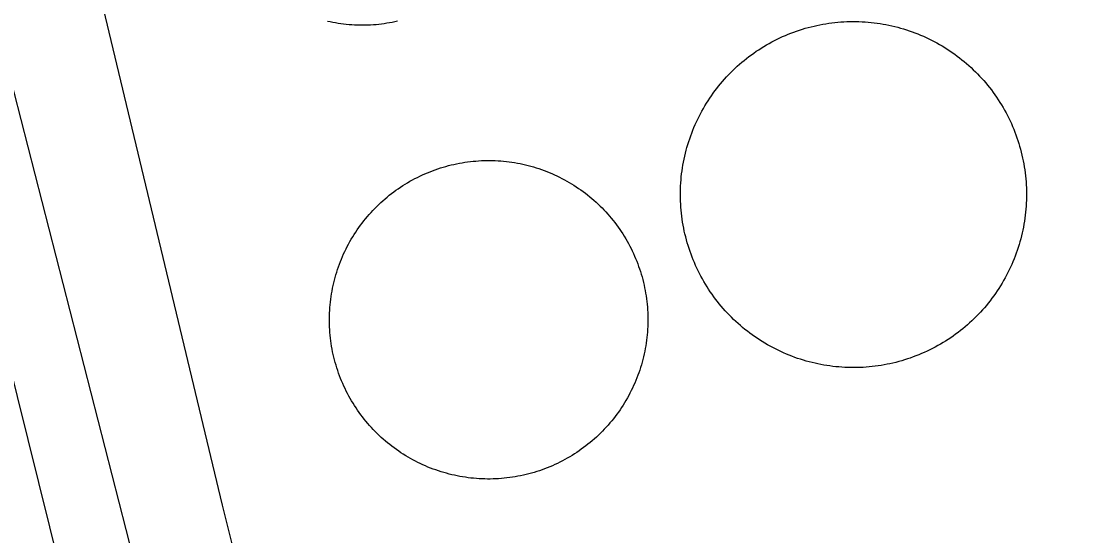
# Model space of a CAD drawing. Extents: x 3651524 to 3689615, y 505651 to 531377.
# Drawn here: x 3675146.8 to 3675309.8, y 514090.8 to 514169 of the extents above; entities that cross this region are included whole.
import ezdxf

# ---------------------------------------------------------------- set-up
doc = ezdxf.new("R2010")
doc.units = 0
for name, color, linetype in [('V-DOMW-TANK', 7, 'Continuous'), ('V-RAIL-TRAK', 7, 'Continuous'), ('V-UTIL-LINE', 7, 'Continuous')]:
    doc.layers.add(name, color=color, linetype=linetype)

msp = doc.modelspace()

# ---------------------------------------------------------------- linework, layer by layer
at = {"layer": 'V-DOMW-TANK'}
for points in [[(3675200.751, 514168.518), (3675200.339, 514168.483), (3675199.928, 514168.458), (3675199.516, 514168.44), (3675199.104, 514168.427), (3675198.693, 514168.423), (3675198.281, 514168.423), (3675197.867, 514168.436), (3675197.456, 514168.452), (3675197.044, 514168.477), (3675196.632, 514168.509), (3675196.221, 514168.548), (3675195.811, 514168.593), (3675195.404, 514168.647), (3675194.994, 514168.706), (3675194.589, 514168.774), (3675194.181, 514168.847), (3675193.776, 514168.929), (3675193.374, 514169.017)], [(3675204.007, 514169.04), (3675203.604, 514168.95), (3675203.198, 514168.866), (3675202.795, 514168.79), (3675202.387, 514168.724), (3675201.98, 514168.659), (3675201.572, 514168.606), (3675201.163, 514168.557), (3675200.751, 514168.518)], [(3675247.103, 514141.664), (3675247.091, 514142.125), (3675247.085, 514142.584), (3675247.089, 514143.043), (3675247.099, 514143.503), (3675247.118, 514143.962), (3675247.144, 514144.421), (3675247.179, 514144.88), (3675247.222, 514145.338), (3675247.271, 514145.795), (3675247.331, 514146.25), (3675247.396, 514146.706), (3675247.472, 514147.159), (3675247.554, 514147.612), (3675247.644, 514148.062), (3675247.742, 514148.511), (3675247.849, 514148.959), (3675247.959, 514149.404), (3675248.084, 514149.848), (3675248.213, 514150.288), (3675248.351, 514150.729), (3675248.494, 514151.165), (3675248.648, 514151.599), (3675248.807, 514152.029), (3675248.973, 514152.457), (3675249.147, 514152.883), (3675249.33, 514153.307), (3675249.52, 514153.725), (3675249.717, 514154.139), (3675249.919, 514154.552), (3675250.13, 514154.96), (3675250.349, 514155.365), (3675250.575, 514155.765), (3675250.806, 514156.162), (3675251.046, 514156.555), (3675251.292, 514156.942), (3675251.543, 514157.327), (3675251.804, 514157.708), (3675252.07, 514158.083), (3675252.342, 514158.454), (3675252.621, 514158.818), (3675252.905, 514159.179), (3675253.196, 514159.535), (3675253.495, 514159.885), (3675253.798, 514160.231), (3675254.108, 514160.571), (3675254.423, 514160.905), (3675254.744, 514161.235), (3675255.07, 514161.556), (3675255.404, 514161.874), (3675255.742, 514162.187), (3675256.086, 514162.492), (3675256.434, 514162.791), (3675256.786, 514163.088), (3675257.147, 514163.373), (3675257.511, 514163.656), (3675257.88, 514163.928), (3675258.253, 514164.196), (3675258.632, 514164.461), (3675259.012, 514164.712), (3675259.4, 514164.96), (3675259.791, 514165.202), (3675260.188, 514165.437), (3675260.587, 514165.665), (3675260.991, 514165.886), (3675261.396, 514166.101), (3675261.808, 514166.306), (3675262.222, 514166.504), (3675262.64, 514166.697), (3675263.061, 514166.881), (3675263.485, 514167.057), (3675263.913, 514167.227), (3675264.343, 514167.391), (3675264.776, 514167.545), (3675265.212, 514167.692), (3675265.65, 514167.832), (3675266.09, 514167.965), (3675266.533, 514168.088), (3675266.977, 514168.204), (3675267.424, 514168.313), (3675267.872, 514168.413), (3675268.323, 514168.507), (3675268.777, 514168.591), (3675269.228, 514168.669), (3675269.683, 514168.739), (3675270.137, 514168.8), (3675270.596, 514168.853), (3675271.053, 514168.899), (3675271.509, 514168.937), (3675271.968, 514168.966), (3675272.429, 514168.987), (3675272.888, 514169.001), (3675273.348, 514169.007), (3675273.807, 514169.003), (3675274.266, 514168.993), (3675274.727, 514168.974), (3675275.186, 514168.948), (3675275.644, 514168.913), (3675276.101, 514168.87), (3675276.56, 514168.821), (3675277.014, 514168.761)], [(3675277.014, 514168.761), (3675277.469, 514168.692), (3675277.924, 514168.62), (3675278.376, 514168.538), (3675278.827, 514168.448), (3675279.275, 514168.35), (3675279.722, 514168.243), (3675280.168, 514168.131), (3675280.611, 514168.006), (3675281.053, 514167.879), (3675281.491, 514167.741), (3675281.928, 514167.598), (3675282.362, 514167.444), (3675282.794, 514167.285), (3675283.222, 514167.119), (3675283.646, 514166.945), (3675284.07, 514166.762), (3675284.488, 514166.572), (3675284.903, 514166.375), (3675285.315, 514166.173), (3675285.725, 514165.962), (3675286.128, 514165.743), (3675286.529, 514165.517), (3675286.927, 514165.286), (3675287.32, 514165.046), (3675287.707, 514164.8), (3675288.092, 514164.547), (3675288.471, 514164.288), (3675288.846, 514164.022), (3675289.216, 514163.75), (3675289.583, 514163.471), (3675289.943, 514163.187), (3675290.3, 514162.896), (3675290.65, 514162.597), (3675290.994, 514162.294), (3675291.334, 514161.982), (3675291.67, 514161.669), (3675291.998, 514161.348), (3675292.321, 514161.02), (3675292.639, 514160.688), (3675292.95, 514160.35), (3675293.255, 514160.006), (3675293.558, 514159.656), (3675293.849, 514159.304), (3675294.136, 514158.945), (3675294.418, 514158.581), (3675294.693, 514158.212), (3675294.961, 514157.837), (3675295.221, 514157.46), (3675295.477, 514157.08), (3675295.725, 514156.692), (3675295.967, 514156.301), (3675296.2, 514155.904), (3675296.429, 514155.505), (3675296.649, 514155.101), (3675296.862, 514154.696), (3675297.068, 514154.284), (3675297.269, 514153.87), (3675297.46, 514153.453), (3675297.644, 514153.031), (3675297.822, 514152.607), (3675297.992, 514152.179), (3675298.154, 514151.749), (3675298.31, 514151.316), (3675298.457, 514150.88), (3675298.594, 514150.442), (3675298.727, 514150.002), (3675298.852, 514149.559), (3675298.969, 514149.115), (3675299.078, 514148.668), (3675299.178, 514148.22), (3675299.27, 514147.769), (3675299.356, 514147.317), (3675299.434, 514146.866), (3675299.504, 514146.409), (3675299.565, 514145.955), (3675299.618, 514145.498), (3675299.663, 514145.039), (3675299.698, 514144.583), (3675299.731, 514144.124), (3675299.751, 514143.663), (3675299.766, 514143.204), (3675299.77, 514142.744), (3675299.768, 514142.285), (3675299.757, 514141.824), (3675299.739, 514141.365), (3675299.712, 514140.906), (3675299.678, 514140.448), (3675299.635, 514139.991), (3675299.583, 514139.534), (3675299.526, 514139.078), (3675299.458, 514138.623), (3675299.385, 514138.168), (3675299.301, 514137.716), (3675299.211, 514137.265), (3675299.112, 514136.817), (3675299.008, 514136.37), (3675298.895, 514135.924), (3675298.772, 514135.481), (3675298.643, 514135.039), (3675298.508, 514134.601)], [(3675195.991, 514134.001), (3675196.176, 514134.382), (3675196.368, 514134.756), (3675196.567, 514135.133), (3675196.77, 514135.502), (3675196.981, 514135.87), (3675197.198, 514136.233), (3675197.423, 514136.591), (3675197.654, 514136.948), (3675197.888, 514137.298), (3675198.132, 514137.646), (3675198.377, 514137.988), (3675198.631, 514138.326), (3675198.891, 514138.66), (3675199.158, 514138.99), (3675199.43, 514139.313), (3675199.707, 514139.635), (3675199.989, 514139.948), (3675200.276, 514140.259), (3675200.571, 514140.562), (3675200.87, 514140.863), (3675201.171, 514141.158), (3675201.482, 514141.447), (3675201.795, 514141.73), (3675202.115, 514142.008), (3675202.439, 514142.281), (3675202.766, 514142.547), (3675203.1, 514142.811), (3675203.436, 514143.063), (3675203.778, 514143.313), (3675204.126, 514143.557), (3675204.474, 514143.792), (3675204.829, 514144.024), (3675205.187, 514144.249), (3675205.549, 514144.468), (3675205.916, 514144.679), (3675206.285, 514144.886), (3675206.657, 514145.084), (3675207.036, 514145.277), (3675207.415, 514145.461), (3675207.798, 514145.643), (3675208.185, 514145.816), (3675208.574, 514145.981), (3675208.966, 514146.141), (3675209.361, 514146.293), (3675209.758, 514146.438), (3675210.157, 514146.577), (3675210.559, 514146.708), (3675210.964, 514146.833), (3675211.372, 514146.95), (3675211.779, 514147.061), (3675212.189, 514147.161), (3675212.601, 514147.259), (3675213.014, 514147.347), (3675213.43, 514147.429), (3675213.844, 514147.503), (3675214.262, 514147.571), (3675214.684, 514147.63), (3675215.103, 514147.681), (3675215.523, 514147.726), (3675215.945, 514147.765), (3675216.367, 514147.794), (3675216.789, 514147.821), (3675217.213, 514147.833), (3675217.635, 514147.841), (3675218.059, 514147.841), (3675218.481, 514147.835), (3675218.904, 514147.821), (3675219.326, 514147.8), (3675219.748, 514147.771), (3675220.17, 514147.734), (3675220.592, 514147.691), (3675221.012, 514147.638), (3675221.43, 514147.583), (3675221.847, 514147.517), (3675222.265, 514147.444), (3675222.681, 514147.364), (3675223.095, 514147.276), (3675223.506, 514147.182), (3675223.918, 514147.081), (3675224.326, 514146.971), (3675224.733, 514146.856), (3675225.139, 514146.733), (3675225.54, 514146.602), (3675225.941, 514146.465), (3675226.339, 514146.321), (3675226.734, 514146.17), (3675227.125, 514146.012), (3675227.516, 514145.848), (3675227.903, 514145.676), (3675228.286, 514145.498), (3675228.665, 514145.316), (3675229.044, 514145.121), (3675229.417, 514144.925), (3675229.788, 514144.72), (3675230.154, 514144.507), (3675230.519, 514144.292), (3675230.877, 514144.069), (3675231.229, 514143.837), (3675231.584, 514143.602), (3675231.93, 514143.36)], [(3675231.93, 514143.36), (3675232.274, 514143.112), (3675232.612, 514142.858), (3675232.946, 514142.598), (3675233.275, 514142.334), (3675233.599, 514142.062), (3675233.918, 514141.783), (3675234.234, 514141.5), (3675234.543, 514141.214), (3675234.848, 514140.919), (3675235.147, 514140.622), (3675235.442, 514140.317), (3675235.731, 514140.007), (3675236.016, 514139.694), (3675236.294, 514139.375), (3675236.566, 514139.053), (3675236.833, 514138.725), (3675237.093, 514138.389), (3675237.349, 514138.054), (3675237.599, 514137.712), (3675237.84, 514137.365), (3675238.078, 514137.015), (3675238.309, 514136.661), (3675238.535, 514136.303), (3675238.752, 514135.94), (3675238.965, 514135.573), (3675239.169, 514135.203), (3675239.37, 514134.83), (3675239.563, 514134.453), (3675239.749, 514134.074), (3675239.927, 514133.691), (3675240.101, 514133.304), (3675240.265, 514132.915), (3675240.425, 514132.524), (3675240.578, 514132.129), (3675240.724, 514131.731), (3675240.861, 514131.332), (3675240.994, 514130.929), (3675241.117, 514130.525), (3675241.236, 514130.118), (3675241.344, 514129.71), (3675241.449, 514129.298), (3675241.543, 514128.887), (3675241.633, 514128.473), (3675241.715, 514128.059), (3675241.789, 514127.642), (3675241.854, 514127.224), (3675241.914, 514126.806), (3675241.965, 514126.386), (3675242.012, 514125.964), (3675242.049, 514125.544), (3675242.08, 514125.123), (3675242.102, 514124.699), (3675242.119, 514124.277), (3675242.127, 514123.853), (3675242.127, 514123.431), (3675242.121, 514123.007), (3675242.106, 514122.585), (3675242.088, 514122.161), (3675242.055, 514121.739), (3675242.02, 514121.319), (3675241.977, 514120.897), (3675241.926, 514120.478), (3675241.867, 514120.058), (3675241.801, 514119.64), (3675241.729, 514119.224), (3675241.65, 514118.809), (3675241.561, 514118.395), (3675241.467, 514117.981), (3675241.365, 514117.572), (3675241.256, 514117.162), (3675241.142, 514116.756), (3675241.019, 514116.351), (3675240.888, 514115.947), (3675240.75, 514115.548), (3675240.607, 514115.151), (3675240.456, 514114.756), (3675240.298, 514114.362), (3675240.134, 514113.971), (3675239.962, 514113.586), (3675239.784, 514113.203), (3675239.6, 514112.822), (3675239.407, 514112.443), (3675239.21, 514112.071), (3675239.006, 514111.7), (3675238.795, 514111.333), (3675238.578, 514110.971), (3675238.354, 514110.61), (3675238.123, 514110.256), (3675237.887, 514109.904), (3675237.646, 514109.558), (3675237.398, 514109.216), (3675237.144, 514108.878), (3675236.884, 514108.544), (3675236.618, 514108.214), (3675236.347, 514107.891), (3675236.069, 514107.569), (3675235.786, 514107.254), (3675235.499, 514106.944), (3675235.207, 514106.639), (3675234.908, 514106.34)], [(3675278.983, 514116.914), (3675278.534, 514116.822), (3675278.081, 514116.736), (3675277.629, 514116.658), (3675277.174, 514116.589), (3675276.717, 514116.527), (3675276.259, 514116.474), (3675275.804, 514116.429), (3675275.345, 514116.392), (3675274.887, 514116.361), (3675274.428, 514116.341), (3675273.967, 514116.326), (3675273.508, 514116.322), (3675273.049, 514116.324), (3675272.589, 514116.335), (3675272.13, 514116.353), (3675271.671, 514116.38), (3675271.212, 514116.414), (3675270.754, 514116.457), (3675270.295, 514116.509), (3675269.842, 514116.568), (3675269.386, 514116.634), (3675268.933, 514116.707), (3675268.48, 514116.791), (3675268.028, 514116.881), (3675267.581, 514116.98), (3675267.133, 514117.084), (3675266.686, 514117.199), (3675266.244, 514117.32), (3675265.804, 514117.449), (3675265.363, 514117.586), (3675264.927, 514117.731), (3675264.493, 514117.883), (3675264.065, 514118.043), (3675263.635, 514118.211), (3675263.209, 514118.385), (3675262.787, 514118.567), (3675262.367, 514118.755), (3675261.951, 514118.954), (3675261.54, 514119.157), (3675261.132, 514119.368), (3675260.727, 514119.585), (3675260.327, 514119.81), (3675259.93, 514120.043), (3675259.537, 514120.281), (3675259.148, 514120.527), (3675258.765, 514120.781), (3675258.384, 514121.039), (3675258.009, 514121.305), (3675257.638, 514121.575), (3675257.274, 514121.856), (3675256.913, 514122.141), (3675256.557, 514122.433), (3675256.207, 514122.73), (3675255.861, 514123.034), (3675255.521, 514123.343), (3675255.187, 514123.658), (3675254.857, 514123.98), (3675254.536, 514124.307), (3675254.218, 514124.639), (3675253.905, 514124.975), (3675253.6, 514125.321), (3675253.301, 514125.669), (3675253.006, 514126.024), (3675252.719, 514126.382), (3675252.438, 514126.747), (3675252.164, 514127.115), (3675251.896, 514127.488), (3675251.634, 514127.867), (3675251.38, 514128.25), (3675251.132, 514128.637), (3675250.89, 514129.028), (3675250.655, 514129.423), (3675250.427, 514129.823), (3675250.206, 514130.226), (3675249.993, 514130.634), (3675249.786, 514131.043), (3675249.588, 514131.459), (3675249.395, 514131.877), (3675249.211, 514132.297), (3675249.033, 514132.721), (3675248.865, 514133.149), (3675248.701, 514133.579), (3675248.547, 514134.011), (3675248.4, 514134.447), (3675248.26, 514134.885), (3675248.127, 514135.326), (3675248.004, 514135.768), (3675247.888, 514136.212), (3675247.779, 514136.661), (3675247.679, 514137.109), (3675247.585, 514137.558), (3675247.499, 514138.011), (3675247.425, 514138.463), (3675247.353, 514138.918), (3675247.292, 514139.375), (3675247.239, 514139.831), (3675247.193, 514140.288), (3675247.157, 514140.747), (3675247.124, 514141.205), (3675247.103, 514141.664)], [(3675211.45, 514100.231), (3675211.044, 514100.348), (3675210.639, 514100.471), (3675210.235, 514100.6), (3675209.836, 514100.737), (3675209.437, 514100.882), (3675209.043, 514101.032), (3675208.65, 514101.192), (3675208.261, 514101.355), (3675207.874, 514101.528), (3675207.489, 514101.706), (3675207.11, 514101.89), (3675206.731, 514102.08), (3675206.358, 514102.279), (3675205.988, 514102.484), (3675205.621, 514102.695), (3675205.259, 514102.912), (3675204.898, 514103.135), (3675204.544, 514103.365), (3675204.192, 514103.602), (3675203.846, 514103.844), (3675203.504, 514104.092), (3675203.164, 514104.346), (3675202.83, 514104.606), (3675202.502, 514104.872), (3675202.176, 514105.142), (3675201.857, 514105.419), (3675201.542, 514105.701), (3675201.23, 514105.99), (3675200.927, 514106.283), (3675200.628, 514106.582), (3675200.333, 514106.887), (3675200.044, 514107.194), (3675199.762, 514107.51), (3675199.483, 514107.827), (3675199.211, 514108.151), (3675198.943, 514108.48), (3675198.683, 514108.812), (3675198.427, 514109.15), (3675198.179, 514109.492), (3675197.935, 514109.838), (3675197.697, 514110.189), (3675197.466, 514110.545), (3675197.243, 514110.899), (3675197.024, 514111.264), (3675196.811, 514111.63), (3675196.606, 514111.999), (3675196.405, 514112.372), (3675196.213, 514112.749), (3675196.028, 514113.129), (3675195.848, 514113.512), (3675195.676, 514113.899), (3675195.51, 514114.289), (3675195.35, 514114.68), (3675195.197, 514115.077), (3675195.051, 514115.472), (3675194.914, 514115.872), (3675194.783, 514116.273), (3675194.658, 514116.679), (3675194.541, 514117.084), (3675194.431, 514117.494), (3675194.328, 514117.903), (3675194.232, 514118.315), (3675194.142, 514118.729), (3675194.062, 514119.144), (3675193.988, 514119.56), (3675193.921, 514119.978), (3675193.862, 514120.398), (3675193.808, 514120.818), (3675193.763, 514121.237), (3675193.726, 514121.659), (3675193.696, 514122.081), (3675193.673, 514122.503), (3675193.659, 514122.927), (3675193.651, 514123.349), (3675193.649, 514123.773), (3675193.655, 514124.197), (3675193.669, 514124.617), (3675193.692, 514125.041), (3675193.72, 514125.462), (3675193.755, 514125.884), (3675193.8, 514126.306), (3675193.851, 514126.726), (3675193.909, 514127.144), (3675193.974, 514127.562), (3675194.044, 514127.979), (3675194.126, 514128.395), (3675194.214, 514128.809), (3675194.308, 514129.221), (3675194.41, 514129.632), (3675194.519, 514130.04), (3675194.636, 514130.447), (3675194.759, 514130.853), (3675194.888, 514131.254), (3675195.025, 514131.658), (3675195.168, 514132.053), (3675195.32, 514132.448), (3675195.475, 514132.841), (3675195.643, 514133.231), (3675195.813, 514133.618), (3675195.991, 514134.001)], [(3675298.508, 514134.601), (3675298.361, 514134.164), (3675298.207, 514133.73), (3675298.049, 514133.298), (3675297.881, 514132.87), (3675297.707, 514132.446), (3675297.525, 514132.022), (3675297.337, 514131.604), (3675297.14, 514131.189), (3675296.935, 514130.777), (3675296.724, 514130.367), (3675296.507, 514129.964), (3675296.282, 514129.563), (3675296.049, 514129.165), (3675295.811, 514128.772), (3675295.565, 514128.385), (3675295.311, 514128), (3675295.053, 514127.621), (3675294.787, 514127.246), (3675294.515, 514126.876), (3675294.236, 514126.509), (3675293.949, 514126.149), (3675293.659, 514125.792), (3675293.362, 514125.442), (3675293.058, 514125.098), (3675292.749, 514124.758), (3675292.434, 514124.422), (3675292.112, 514124.094), (3675291.785, 514123.771), (3675291.453, 514123.453), (3675291.115, 514123.142), (3675290.771, 514122.837), (3675290.423, 514122.536), (3675290.068, 514122.243), (3675289.708, 514121.956), (3675289.345, 514121.674), (3675288.977, 514121.399), (3675288.604, 514121.131), (3675288.225, 514120.871), (3675287.842, 514120.615), (3675287.455, 514120.367), (3675287.064, 514120.125), (3675286.667, 514119.892), (3675286.269, 514119.663), (3675285.866, 514119.443), (3675285.458, 514119.228), (3675285.049, 514119.024), (3675284.633, 514118.823), (3675284.215, 514118.632), (3675283.795, 514118.448), (3675283.371, 514118.27), (3675282.943, 514118.1), (3675282.513, 514117.94), (3675282.079, 514117.782), (3675281.645, 514117.635), (3675281.207, 514117.496), (3675280.766, 514117.365), (3675280.324, 514117.24), (3675279.88, 514117.123), (3675279.431, 514117.012), (3675278.983, 514116.914)], [(3675234.908, 514106.34), (3675234.602, 514106.045), (3675234.295, 514105.757), (3675233.98, 514105.472), (3675233.662, 514105.195), (3675233.339, 514104.923), (3675233.009, 514104.655), (3675232.677, 514104.395), (3675232.339, 514104.139), (3675231.997, 514103.891), (3675231.651, 514103.647), (3675231.301, 514103.41), (3675230.947, 514103.176), (3675230.588, 514102.955), (3675230.226, 514102.736), (3675229.861, 514102.523), (3675229.491, 514102.318), (3675229.118, 514102.119), (3675228.741, 514101.927), (3675228.36, 514101.741), (3675227.977, 514101.56), (3675227.592, 514101.39), (3675227.203, 514101.222), (3675226.81, 514101.063), (3675226.414, 514100.913), (3675226.017, 514100.766), (3675225.618, 514100.626), (3675225.216, 514100.495), (3675224.811, 514100.37), (3675224.405, 514100.254), (3675223.998, 514100.143), (3675223.586, 514100.041), (3675223.175, 514099.944), (3675222.761, 514099.856), (3675222.343, 514099.774), (3675221.929, 514099.701), (3675221.512, 514099.633), (3675221.094, 514099.574), (3675220.672, 514099.52), (3675220.252, 514099.475), (3675219.83, 514099.439), (3675219.408, 514099.408), (3675218.986, 514099.385), (3675218.564, 514099.371), (3675218.139, 514099.363), (3675217.717, 514099.359), (3675217.295, 514099.369), (3675216.871, 514099.381), (3675216.449, 514099.404), (3675216.027, 514099.432), (3675215.607, 514099.469), (3675215.185, 514099.512), (3675214.765, 514099.563), (3675214.346, 514099.621), (3675213.928, 514099.686), (3675213.512, 514099.76), (3675213.096, 514099.84), (3675212.685, 514099.926), (3675212.269, 514100.022), (3675211.859, 514100.123), (3675211.45, 514100.231)]]:
    msp.add_lwpolyline(points, dxfattribs=at)
at = {"layer": 'V-RAIL-TRAK'}
msp.add_lwpolyline([(3675182.733, 513938.836), (3675183.71, 513945.867), (3675184.467, 513952.927), (3675185.004, 513960.007), (3675185.317, 513967.099), (3675185.409, 513974.197), (3675185.278, 513981.296), (3675184.924, 513988.388), (3675184.349, 513995.464), (3675183.552, 514002.519), (3675182.534, 514009.544), (3675163.793, 514087.544), (3675136.03, 514195.764), (3675108.747, 514302.475)], dxfattribs=at)
at = {"layer": 'V-UTIL-LINE'}
for points in [[(3675177.398, 514095.392), (3675118.624, 514340.421), (3675045.934, 514615.42)], [(3675170.781, 514012.712), (3675119.851, 514217.917), (3675034.722, 514532.425)], [(3675343.712, 513974.449), (3675216.121, 513943.178), (3675179.235, 514087.89), (3675177.398, 514095.392)]]:
    msp.add_lwpolyline(points, dxfattribs=at)

doc.saveas('drawing.dxf')
